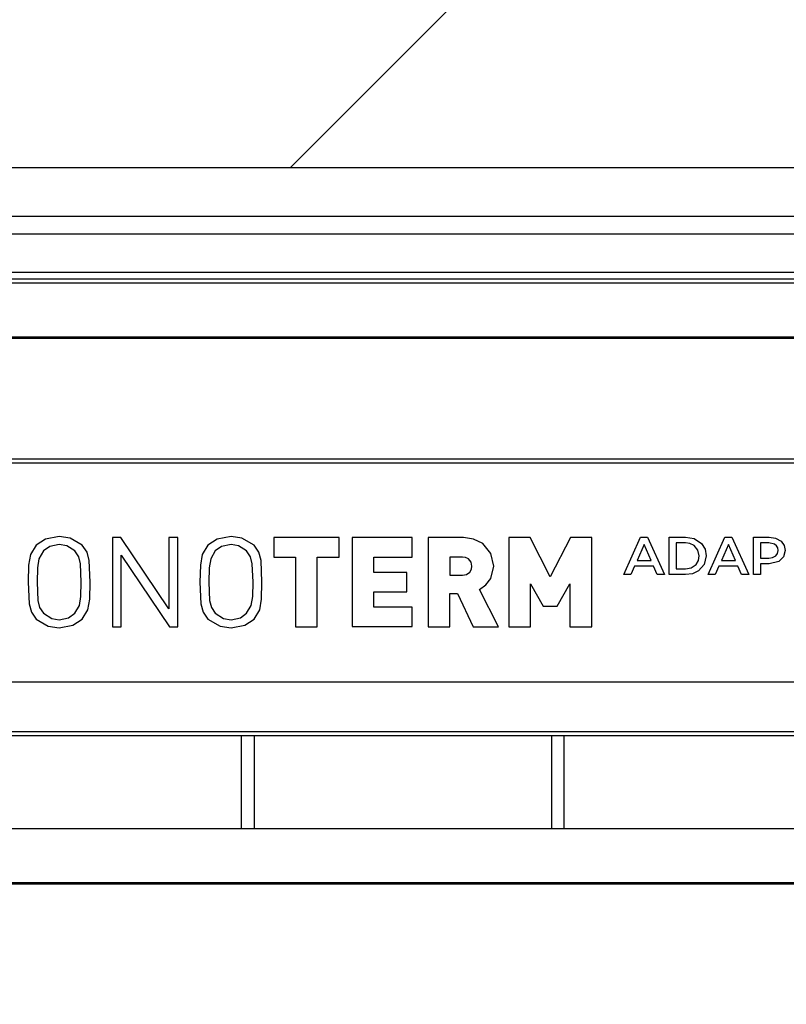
# Model space of a CAD drawing. Header units: millimetres. Extents: x 0 to 39025, y -31299 to 8400.
# Tile 285 of 373: x 6703 to 6826, y 7133 to 7292. Entities that reach past the tile are written whole.
import ezdxf

# ---------------------------------------------------------------- set-up
doc = ezdxf.new("R2010")
doc.units = ezdxf.units.MM
doc.layers.add('ODMIKI funkcionalni', color=253, linetype='Continuous')

# ---------------------------------------------------------------- blocks, each defined once
blk = doc.blocks.new('*U53')
at = {"lineweight": 25}
for points in [[(1148.95, 1255.58), (1148.95, 1255.58), (1.04, 1255.58), (1.04, 1255.58)], [(1148.95, 1255.58), (1148.95, 1255.58), (1.04, 1255.58), (1.04, 1255.58)], [(1.04, 1247.8), (1.04, 1247.8), (1148.95, 1247.8), (1148.95, 1247.8)], [(1145.5, 1244.89), (1145.5, 1244.89), (4.49, 1244.89), (4.49, 1244.89)], [(4.49, 1238.75), (4.49, 1238.75), (1145.5, 1238.75), (1145.5, 1238.75)], [(4.49, 1237.69), (4.49, 1237.69), (1145.5, 1237.69), (1145.5, 1237.69)], [(41.99, 1237.05), (41.99, 1237.05), (224.99, 1237.05), (224.99, 1237.05)], [(16.21, 1228.34), (16.21, 1228.34), (1133.33, 1228.34), (1133.33, 1228.34)], [(16.21, 1228.12), (16.21, 1228.12), (1133.33, 1228.12), (1133.33, 1228.12)], [(7.21, 1208.69), (7.21, 1208.69), (1142.79, 1208.69), (1142.79, 1208.69)], [(7.21, 1208.03), (7.21, 1208.03), (1142.79, 1208.03), (1142.79, 1208.03)], [(115.53, 1195.98), (115.53, 1195.98), (114.17, 1195.98), (114.17, 1195.98)], [(114.17, 1195.98), (114.17, 1195.98), (114.17, 1181.62), (114.17, 1181.62)], [(123.27, 1184.51), (123.27, 1184.51), (115.53, 1195.98), (115.53, 1195.98)], [(124.71, 1195.98), (124.71, 1195.98), (123.27, 1195.98), (123.27, 1195.98)], [(123.27, 1195.98), (123.27, 1195.98), (123.27, 1184.51), (123.27, 1184.51)], [(124.71, 1181.62), (124.71, 1181.62), (124.71, 1195.98), (124.71, 1195.98)], [(150.71, 1195.98), (150.71, 1195.98), (140.18, 1195.98), (140.18, 1195.98)], [(140.18, 1195.98), (140.18, 1195.98), (140.18, 1192.84), (140.18, 1192.84)], [(150.71, 1192.84), (150.71, 1192.84), (150.71, 1195.98), (150.71, 1195.98)], [(162.5, 1195.98), (162.5, 1195.98), (152.8, 1195.98), (152.8, 1195.98)], [(152.8, 1195.98), (152.8, 1195.98), (152.8, 1181.63), (152.8, 1181.63)], [(162.5, 1192.84), (162.5, 1192.84), (162.5, 1195.98), (162.5, 1195.98)], [(170.74, 1195.98), (170.74, 1195.98), (165.06, 1195.98), (165.06, 1195.98)], [(165.06, 1195.98), (165.06, 1195.98), (165.06, 1181.62), (165.06, 1181.62)], [(181.52, 1195.98), (181.52, 1195.98), (178.07, 1195.98), (178.07, 1195.98)], [(178.07, 1195.98), (178.07, 1195.98), (178.07, 1181.62), (178.07, 1181.62)], [(184.75, 1189.65), (184.75, 1189.65), (181.52, 1195.98), (181.52, 1195.98)], [(187.98, 1195.98), (187.98, 1195.98), (184.75, 1189.65), (184.75, 1189.65)], [(191.42, 1195.98), (191.42, 1195.98), (187.98, 1195.98), (187.98, 1195.98)], [(191.42, 1181.62), (191.42, 1181.62), (191.42, 1195.98), (191.42, 1195.98)], [(196.58, 1190.01), (196.58, 1190.01), (199.31, 1196.03), (199.31, 1196.03)], [(199.31, 1196.03), (199.31, 1196.03), (200.41, 1196.03), (200.41, 1196.03)], [(200.41, 1196.03), (200.41, 1196.03), (203.14, 1190.01), (203.14, 1190.01)], [(203.92, 1196.03), (203.92, 1196.03), (206.56, 1196.03), (206.56, 1196.03)], [(203.92, 1190.01), (203.92, 1190.01), (203.92, 1196.03), (203.92, 1196.03)], [(205.04, 1195.12), (205.04, 1195.12), (205.04, 1190.92), (205.04, 1190.92)], [(206.51, 1195.12), (206.51, 1195.12), (205.04, 1195.12), (205.04, 1195.12)], [(210.19, 1190.01), (210.19, 1190.01), (212.9, 1196.03), (212.9, 1196.03)], [(212.9, 1196.03), (212.9, 1196.03), (214.01, 1196.03), (214.01, 1196.03)], [(214.01, 1196.03), (214.01, 1196.03), (216.74, 1190.01), (216.74, 1190.01)], [(217.52, 1190.01), (217.52, 1190.01), (217.52, 1196.03), (217.52, 1196.03)], [(217.52, 1196.03), (217.52, 1196.03), (220.01, 1196.03), (220.01, 1196.03)], [(218.64, 1195.12), (218.64, 1195.12), (218.64, 1192.69), (218.64, 1192.69)], [(219.96, 1195.12), (219.96, 1195.12), (218.64, 1195.12), (218.64, 1195.12)], [(199.85, 1194.89), (199.85, 1194.89), (198.72, 1192.29), (198.72, 1192.29)], [(200.99, 1192.29), (200.99, 1192.29), (199.85, 1194.89), (199.85, 1194.89)], [(213.44, 1194.89), (213.44, 1194.89), (212.32, 1192.29), (212.32, 1192.29)], [(214.59, 1192.29), (214.59, 1192.29), (213.44, 1194.89), (213.44, 1194.89)], [(115.61, 1181.62), (115.61, 1181.62), (115.61, 1193.14), (115.61, 1193.14)], [(115.61, 1193.14), (115.61, 1193.14), (123.35, 1181.62), (123.35, 1181.62)], [(140.18, 1192.84), (140.18, 1192.84), (143.69, 1192.84), (143.69, 1192.84)], [(143.69, 1192.84), (143.69, 1192.84), (143.69, 1181.62), (143.69, 1181.62)], [(147.2, 1181.62), (147.2, 1181.62), (147.2, 1192.84), (147.2, 1192.84)], [(147.2, 1192.84), (147.2, 1192.84), (150.71, 1192.84), (150.71, 1192.84)], [(156.31, 1190.37), (156.31, 1190.37), (156.31, 1192.84), (156.31, 1192.84)], [(156.31, 1192.84), (156.31, 1192.84), (162.5, 1192.84), (162.5, 1192.84)], [(168.57, 1192.84), (168.57, 1192.84), (168.57, 1189.93), (168.57, 1189.93)], [(170.58, 1192.84), (170.58, 1192.84), (168.57, 1192.84), (168.57, 1192.84)], [(198.72, 1192.29), (198.72, 1192.29), (200.99, 1192.29), (200.99, 1192.29)], [(212.32, 1192.29), (212.32, 1192.29), (214.59, 1192.29), (214.59, 1192.29)], [(218.64, 1192.69), (218.64, 1192.69), (219.96, 1192.69), (219.96, 1192.69)], [(161.6, 1190.37), (161.6, 1190.37), (156.31, 1190.37), (156.31, 1190.37)], [(161.6, 1187.23), (161.6, 1187.23), (161.6, 1190.37), (161.6, 1190.37)], [(172.12, 1191.38), (172.12, 1191.38), (172.12, 1191.37), (172.12, 1191.37)], [(198.34, 1191.37), (198.34, 1191.37), (197.74, 1190.01), (197.74, 1190.01)], [(201.36, 1191.37), (201.36, 1191.37), (198.34, 1191.37), (198.34, 1191.37)], [(201.97, 1190.01), (201.97, 1190.01), (201.36, 1191.37), (201.36, 1191.37)], [(205.04, 1190.92), (205.04, 1190.92), (206.51, 1190.92), (206.51, 1190.92)], [(211.93, 1191.37), (211.93, 1191.37), (211.34, 1190.01), (211.34, 1190.01)], [(214.96, 1191.37), (214.96, 1191.37), (211.93, 1191.37), (211.93, 1191.37)], [(215.57, 1190.01), (215.57, 1190.01), (214.96, 1191.37), (214.96, 1191.37)], [(218.64, 1191.77), (218.64, 1191.77), (218.64, 1190.01), (218.64, 1190.01)], [(220.01, 1191.77), (220.01, 1191.77), (218.64, 1191.77), (218.64, 1191.77)], [(109.15, 1188.81), (109.15, 1188.81), (109.15, 1188.8), (109.15, 1188.8)], [(110.59, 1188.8), (110.59, 1188.8), (110.6, 1188.81), (110.6, 1188.81)], [(136.84, 1188.81), (136.84, 1188.81), (136.84, 1188.8), (136.84, 1188.8)], [(138.27, 1188.8), (138.27, 1188.8), (138.28, 1188.81), (138.28, 1188.81)], [(168.57, 1189.93), (168.57, 1189.93), (170.58, 1189.93), (170.58, 1189.93)], [(197.74, 1190.01), (197.74, 1190.01), (196.58, 1190.01), (196.58, 1190.01)], [(203.14, 1190.01), (203.14, 1190.01), (201.97, 1190.01), (201.97, 1190.01)], [(206.56, 1190.01), (206.56, 1190.01), (203.92, 1190.01), (203.92, 1190.01)], [(211.34, 1190.01), (211.34, 1190.01), (210.19, 1190.01), (210.19, 1190.01)], [(216.74, 1190.01), (216.74, 1190.01), (215.57, 1190.01), (215.57, 1190.01)], [(218.64, 1190.01), (218.64, 1190.01), (217.52, 1190.01), (217.52, 1190.01)], [(156.31, 1184.77), (156.31, 1184.77), (156.31, 1187.23), (156.31, 1187.23)], [(156.31, 1187.23), (156.31, 1187.23), (161.6, 1187.23), (161.6, 1187.23)], [(176.4, 1181.62), (176.4, 1181.62), (173.31, 1187.62), (173.31, 1187.62)], [(181.57, 1181.62), (181.57, 1181.62), (181.57, 1188.5), (181.57, 1188.5)], [(181.57, 1188.5), (181.57, 1188.5), (183.61, 1184.95), (183.61, 1184.95)], [(185.88, 1184.95), (185.88, 1184.95), (187.92, 1188.5), (187.92, 1188.5)], [(187.92, 1188.5), (187.92, 1188.5), (187.92, 1181.62), (187.92, 1181.62)], [(168.57, 1181.62), (168.57, 1181.62), (168.57, 1186.98), (168.57, 1186.98)], [(168.57, 1186.98), (168.57, 1186.98), (169.77, 1186.98), (169.77, 1186.98)], [(169.77, 1186.98), (169.77, 1186.98), (172.32, 1181.62), (172.32, 1181.62)], [(162.5, 1184.77), (162.5, 1184.77), (156.31, 1184.77), (156.31, 1184.77)], [(162.5, 1181.63), (162.5, 1181.63), (162.5, 1184.77), (162.5, 1184.77)], [(183.61, 1184.95), (183.61, 1184.95), (185.88, 1184.95), (185.88, 1184.95)], [(114.17, 1181.62), (114.17, 1181.62), (115.61, 1181.62), (115.61, 1181.62)], [(123.35, 1181.62), (123.35, 1181.62), (124.71, 1181.62), (124.71, 1181.62)], [(143.69, 1181.62), (143.69, 1181.62), (147.2, 1181.62), (147.2, 1181.62)], [(152.8, 1181.63), (152.8, 1181.63), (162.5, 1181.63), (162.5, 1181.63)], [(165.06, 1181.62), (165.06, 1181.62), (168.57, 1181.62), (168.57, 1181.62)], [(172.32, 1181.62), (172.32, 1181.62), (176.4, 1181.62), (176.4, 1181.62)], [(178.07, 1181.62), (178.07, 1181.62), (181.57, 1181.62), (181.57, 1181.62)], [(187.92, 1181.62), (187.92, 1181.62), (191.42, 1181.62), (191.42, 1181.62)], [(238.76, 1172.67), (238.76, 1172.67), (64.16, 1172.67), (64.16, 1172.67)], [(7.21, 1164.72), (7.21, 1164.72), (1142.79, 1164.72), (1142.79, 1164.72)], [(7.21, 1164.06), (7.21, 1164.06), (1142.79, 1164.06), (1142.79, 1164.06)], [(135, 1149.1), (135, 1149.1), (135, 1164.06), (135, 1164.06)], [(137, 1164.06), (137, 1164.06), (137, 1149.1), (137, 1149.1)], [(185, 1149.1), (185, 1149.1), (185, 1164.06), (185, 1164.06)], [(187, 1149.1), (187, 1149.1), (187, 1164.06), (187, 1164.06)], [(41.99, 1149.1), (41.99, 1149.1), (224.99, 1149.1), (224.99, 1149.1)], [(16.21, 1140.39), (16.21, 1140.39), (1133.33, 1140.39), (1133.33, 1140.39)], [(16.21, 1140.17), (16.21, 1140.17), (1133.33, 1140.17), (1133.33, 1140.17)]]:
    blk.add_open_spline(points, degree=3, dxfattribs=at)
for points, knots in [([(105.6, 1196.17), (105.6, 1196.17), (103.37, 1195.74), (103.37, 1195.74), (103.37, 1195.74), (101.88, 1194.76), (101.88, 1194.76)], [0, 0, 0, 0, 1, 1, 1, 2, 2, 2, 2]), ([(109.32, 1194.76), (109.32, 1194.76), (107.36, 1195.91), (107.36, 1195.91), (107.36, 1195.91), (105.6, 1196.17), (105.6, 1196.17)], [0, 0, 0, 0, 1, 1, 1, 2, 2, 2, 2]), ([(133.29, 1196.17), (133.29, 1196.17), (131.06, 1195.74), (131.06, 1195.74), (131.06, 1195.74), (129.56, 1194.76), (129.56, 1194.76)], [0, 0, 0, 0, 1, 1, 1, 2, 2, 2, 2]), ([(137, 1194.76), (137, 1194.76), (135.05, 1195.91), (135.05, 1195.91), (135.05, 1195.91), (133.29, 1196.17), (133.29, 1196.17)], [0, 0, 0, 0, 1, 1, 1, 2, 2, 2, 2]), ([(175.63, 1191.37), (175.63, 1191.37), (175.17, 1193.42), (175.17, 1193.42), (175.17, 1193.42), (173.85, 1195.04), (173.85, 1195.04), (173.85, 1195.04), (172.37, 1195.75), (172.37, 1195.75), (172.37, 1195.75), (170.74, 1195.98), (170.74, 1195.98)], [0, 0, 0, 0, 1, 1, 1, 2, 2, 2, 3, 3, 3, 4, 4, 4, 4]), ([(208.73, 1193.02), (208.73, 1193.02), (208.54, 1193.96), (208.54, 1193.96), (208.54, 1193.96), (207.94, 1194.7), (207.94, 1194.7), (207.94, 1194.7), (207.26, 1195.03), (207.26, 1195.03), (207.26, 1195.03), (206.51, 1195.12), (206.51, 1195.12)], [0, 0, 0, 0, 1, 1, 1, 2, 2, 2, 3, 3, 3, 4, 4, 4, 4]), ([(206.56, 1196.03), (206.56, 1196.03), (207.94, 1195.81), (207.94, 1195.81), (207.94, 1195.81), (209.11, 1195.05), (209.11, 1195.05), (209.11, 1195.05), (209.68, 1194.11), (209.68, 1194.11), (209.68, 1194.11), (209.86, 1193.02), (209.86, 1193.02)], [0, 0, 0, 0, 1, 1, 1, 2, 2, 2, 3, 3, 3, 4, 4, 4, 4]), ([(221.45, 1193.91), (221.45, 1193.91), (221.4, 1194.31), (221.4, 1194.31), (221.4, 1194.31), (221.21, 1194.67), (221.21, 1194.67), (221.21, 1194.67), (220.89, 1194.93), (220.89, 1194.93), (220.89, 1194.93), (219.96, 1195.12), (219.96, 1195.12)], [0, 0, 0, 0, 1, 1, 1, 2, 2, 2, 3, 3, 3, 4, 4, 4, 4]), ([(220.01, 1196.03), (220.01, 1196.03), (221.05, 1195.9), (221.05, 1195.9), (221.05, 1195.9), (221.97, 1195.4), (221.97, 1195.4), (221.97, 1195.4), (222.43, 1194.72), (222.43, 1194.72), (222.43, 1194.72), (222.58, 1193.91), (222.58, 1193.91)], [0, 0, 0, 0, 1, 1, 1, 2, 2, 2, 3, 3, 3, 4, 4, 4, 4]), ([(101.88, 1194.76), (101.88, 1194.76), (100.96, 1193.27), (100.96, 1193.27), (100.96, 1193.27), (100.66, 1191.56), (100.66, 1191.56), (100.66, 1191.56), (100.6, 1188.8), (100.6, 1188.8)], [0, 0, 0, 0, 1, 1, 1, 2, 2, 2, 3, 3, 3, 3]), ([(103.07, 1193.83), (103.07, 1193.83), (102.32, 1192.58), (102.32, 1192.58), (102.32, 1192.58), (102.09, 1191.12), (102.09, 1191.12), (102.09, 1191.12), (102.04, 1188.8), (102.04, 1188.8)], [0, 0, 0, 0, 1, 1, 1, 2, 2, 2, 3, 3, 3, 3]), ([(105.6, 1194.88), (105.6, 1194.88), (104.08, 1194.54), (104.08, 1194.54), (104.08, 1194.54), (103.07, 1193.83), (103.07, 1193.83)], [0, 0, 0, 0, 1, 1, 1, 2, 2, 2, 2]), ([(108.12, 1193.83), (108.12, 1193.83), (106.81, 1194.67), (106.81, 1194.67), (106.81, 1194.67), (105.6, 1194.88), (105.6, 1194.88)], [0, 0, 0, 0, 1, 1, 1, 2, 2, 2, 2]), ([(109.15, 1188.8), (109.15, 1188.8), (109.04, 1191.75), (109.04, 1191.75), (109.04, 1191.75), (108.76, 1192.88), (108.76, 1192.88), (108.76, 1192.88), (108.12, 1193.83), (108.12, 1193.83)], [0, 0, 0, 0, 1, 1, 1, 2, 2, 2, 3, 3, 3, 3]), ([(110.6, 1188.81), (110.6, 1188.81), (110.45, 1192.3), (110.45, 1192.3), (110.45, 1192.3), (110.08, 1193.62), (110.08, 1193.62), (110.08, 1193.62), (109.32, 1194.76), (109.32, 1194.76)], [0, 0, 0, 0, 1, 1, 1, 2, 2, 2, 3, 3, 3, 3]), ([(129.56, 1194.76), (129.56, 1194.76), (128.66, 1193.27), (128.66, 1193.27), (128.66, 1193.27), (128.35, 1191.56), (128.35, 1191.56), (128.35, 1191.56), (128.29, 1188.8), (128.29, 1188.8)], [0, 0, 0, 0, 1, 1, 1, 2, 2, 2, 3, 3, 3, 3]), ([(130.76, 1193.83), (130.76, 1193.83), (130.01, 1192.58), (130.01, 1192.58), (130.01, 1192.58), (129.79, 1191.12), (129.79, 1191.12), (129.79, 1191.12), (129.73, 1188.8), (129.73, 1188.8)], [0, 0, 0, 0, 1, 1, 1, 2, 2, 2, 3, 3, 3, 3]), ([(133.29, 1194.88), (133.29, 1194.88), (131.76, 1194.54), (131.76, 1194.54), (131.76, 1194.54), (130.76, 1193.83), (130.76, 1193.83)], [0, 0, 0, 0, 1, 1, 1, 2, 2, 2, 2]), ([(135.81, 1193.83), (135.81, 1193.83), (134.49, 1194.67), (134.49, 1194.67), (134.49, 1194.67), (133.29, 1194.88), (133.29, 1194.88)], [0, 0, 0, 0, 1, 1, 1, 2, 2, 2, 2]), ([(136.84, 1188.8), (136.84, 1188.8), (136.72, 1191.75), (136.72, 1191.75), (136.72, 1191.75), (136.45, 1192.88), (136.45, 1192.88), (136.45, 1192.88), (135.81, 1193.83), (135.81, 1193.83)], [0, 0, 0, 0, 1, 1, 1, 2, 2, 2, 3, 3, 3, 3]), ([(138.28, 1188.81), (138.28, 1188.81), (138.14, 1192.3), (138.14, 1192.3), (138.14, 1192.3), (137.77, 1193.62), (137.77, 1193.62), (137.77, 1193.62), (137, 1194.76), (137, 1194.76)], [0, 0, 0, 0, 1, 1, 1, 2, 2, 2, 3, 3, 3, 3]), ([(219.96, 1192.69), (219.96, 1192.69), (220.56, 1192.76), (220.56, 1192.76), (220.56, 1192.76), (221.1, 1193.03), (221.1, 1193.03), (221.1, 1193.03), (221.37, 1193.43), (221.37, 1193.43), (221.37, 1193.43), (221.45, 1193.91), (221.45, 1193.91)], [0, 0, 0, 0, 1, 1, 1, 2, 2, 2, 3, 3, 3, 4, 4, 4, 4]), ([(222.58, 1193.91), (222.58, 1193.91), (222.33, 1192.88), (222.33, 1192.88), (222.33, 1192.88), (221.6, 1192.15), (221.6, 1192.15), (221.6, 1192.15), (220.01, 1191.77), (220.01, 1191.77)], [0, 0, 0, 0, 1, 1, 1, 2, 2, 2, 3, 3, 3, 3]), ([(172.12, 1191.37), (172.12, 1191.37), (171.97, 1192.02), (171.97, 1192.02), (171.97, 1192.02), (171.56, 1192.53), (171.56, 1192.53), (171.56, 1192.53), (171.09, 1192.76), (171.09, 1192.76), (171.09, 1192.76), (170.58, 1192.84), (170.58, 1192.84)], [0, 0, 0, 0, 1, 1, 1, 2, 2, 2, 3, 3, 3, 4, 4, 4, 4]), ([(206.51, 1190.92), (206.51, 1190.92), (207.45, 1191.08), (207.45, 1191.08), (207.45, 1191.08), (208.24, 1191.62), (208.24, 1191.62), (208.24, 1191.62), (208.62, 1192.27), (208.62, 1192.27), (208.62, 1192.27), (208.73, 1193.02), (208.73, 1193.02)], [0, 0, 0, 0, 1, 1, 1, 2, 2, 2, 3, 3, 3, 4, 4, 4, 4]), ([(209.86, 1193.02), (209.86, 1193.02), (209.56, 1191.65), (209.56, 1191.65), (209.56, 1191.65), (208.65, 1190.6), (208.65, 1190.6), (208.65, 1190.6), (207.65, 1190.14), (207.65, 1190.14), (207.65, 1190.14), (206.56, 1190.01), (206.56, 1190.01)], [0, 0, 0, 0, 1, 1, 1, 2, 2, 2, 3, 3, 3, 4, 4, 4, 4]), ([(170.58, 1189.93), (170.58, 1189.93), (171.22, 1190.04), (171.22, 1190.04), (171.22, 1190.04), (171.76, 1190.42), (171.76, 1190.42), (171.76, 1190.42), (172.03, 1190.87), (172.03, 1190.87), (172.03, 1190.87), (172.12, 1191.38), (172.12, 1191.38)], [0, 0, 0, 0, 1, 1, 1, 2, 2, 2, 3, 3, 3, 4, 4, 4, 4]), ([(173.31, 1187.62), (173.31, 1187.62), (174.36, 1188.37), (174.36, 1188.37), (174.36, 1188.37), (175.15, 1189.4), (175.15, 1189.4), (175.15, 1189.4), (175.63, 1191.37), (175.63, 1191.37)], [0, 0, 0, 0, 1, 1, 1, 2, 2, 2, 3, 3, 3, 3]), ([(100.6, 1188.8), (100.6, 1188.8), (100.74, 1185.3), (100.74, 1185.3), (100.74, 1185.3), (101.11, 1183.98), (101.11, 1183.98), (101.11, 1183.98), (101.88, 1182.84), (101.88, 1182.84)], [0, 0, 0, 0, 1, 1, 1, 2, 2, 2, 3, 3, 3, 3]), ([(102.04, 1188.8), (102.04, 1188.8), (102.16, 1185.86), (102.16, 1185.86), (102.16, 1185.86), (102.43, 1184.73), (102.43, 1184.73), (102.43, 1184.73), (103.07, 1183.78), (103.07, 1183.78)], [0, 0, 0, 0, 1, 1, 1, 2, 2, 2, 3, 3, 3, 3]), ([(108.12, 1183.78), (108.12, 1183.78), (108.87, 1185.03), (108.87, 1185.03), (108.87, 1185.03), (109.09, 1186.49), (109.09, 1186.49), (109.09, 1186.49), (109.15, 1188.81), (109.15, 1188.81)], [0, 0, 0, 0, 1, 1, 1, 2, 2, 2, 3, 3, 3, 3]), ([(109.32, 1182.84), (109.32, 1182.84), (110.22, 1184.33), (110.22, 1184.33), (110.22, 1184.33), (110.53, 1186.05), (110.53, 1186.05), (110.53, 1186.05), (110.59, 1188.8), (110.59, 1188.8)], [0, 0, 0, 0, 1, 1, 1, 2, 2, 2, 3, 3, 3, 3]), ([(128.29, 1188.8), (128.29, 1188.8), (128.43, 1185.3), (128.43, 1185.3), (128.43, 1185.3), (128.8, 1183.98), (128.8, 1183.98), (128.8, 1183.98), (129.56, 1182.84), (129.56, 1182.84)], [0, 0, 0, 0, 1, 1, 1, 2, 2, 2, 3, 3, 3, 3]), ([(129.73, 1188.8), (129.73, 1188.8), (129.84, 1185.86), (129.84, 1185.86), (129.84, 1185.86), (130.12, 1184.73), (130.12, 1184.73), (130.12, 1184.73), (130.76, 1183.78), (130.76, 1183.78)], [0, 0, 0, 0, 1, 1, 1, 2, 2, 2, 3, 3, 3, 3]), ([(135.81, 1183.78), (135.81, 1183.78), (136.55, 1185.03), (136.55, 1185.03), (136.55, 1185.03), (136.78, 1186.49), (136.78, 1186.49), (136.78, 1186.49), (136.84, 1188.81), (136.84, 1188.81)], [0, 0, 0, 0, 1, 1, 1, 2, 2, 2, 3, 3, 3, 3]), ([(137, 1182.84), (137, 1182.84), (137.91, 1184.33), (137.91, 1184.33), (137.91, 1184.33), (138.22, 1186.05), (138.22, 1186.05), (138.22, 1186.05), (138.27, 1188.8), (138.27, 1188.8)], [0, 0, 0, 0, 1, 1, 1, 2, 2, 2, 3, 3, 3, 3]), ([(101.88, 1182.84), (101.88, 1182.84), (103.83, 1181.7), (103.83, 1181.7), (103.83, 1181.7), (105.6, 1181.44), (105.6, 1181.44)], [0, 0, 0, 0, 1, 1, 1, 2, 2, 2, 2]), ([(103.07, 1183.78), (103.07, 1183.78), (104.39, 1182.93), (104.39, 1182.93), (104.39, 1182.93), (105.6, 1182.72), (105.6, 1182.72)], [0, 0, 0, 0, 1, 1, 1, 2, 2, 2, 2]), ([(105.6, 1182.72), (105.6, 1182.72), (107.12, 1183.06), (107.12, 1183.06), (107.12, 1183.06), (108.12, 1183.78), (108.12, 1183.78)], [0, 0, 0, 0, 1, 1, 1, 2, 2, 2, 2]), ([(105.6, 1181.44), (105.6, 1181.44), (107.82, 1181.87), (107.82, 1181.87), (107.82, 1181.87), (109.32, 1182.84), (109.32, 1182.84)], [0, 0, 0, 0, 1, 1, 1, 2, 2, 2, 2]), ([(129.56, 1182.84), (129.56, 1182.84), (131.52, 1181.7), (131.52, 1181.7), (131.52, 1181.7), (133.29, 1181.44), (133.29, 1181.44)], [0, 0, 0, 0, 1, 1, 1, 2, 2, 2, 2]), ([(130.76, 1183.78), (130.76, 1183.78), (132.07, 1182.93), (132.07, 1182.93), (132.07, 1182.93), (133.29, 1182.72), (133.29, 1182.72)], [0, 0, 0, 0, 1, 1, 1, 2, 2, 2, 2]), ([(133.29, 1182.72), (133.29, 1182.72), (134.8, 1183.06), (134.8, 1183.06), (134.8, 1183.06), (135.81, 1183.78), (135.81, 1183.78)], [0, 0, 0, 0, 1, 1, 1, 2, 2, 2, 2]), ([(133.29, 1181.44), (133.29, 1181.44), (135.51, 1181.87), (135.51, 1181.87), (135.51, 1181.87), (137, 1182.84), (137, 1182.84)], [0, 0, 0, 0, 1, 1, 1, 2, 2, 2, 2])]:
    blk.add_open_spline(points, degree=3, knots=knots, dxfattribs=at)

msp = doc.modelspace()

# ---------------------------------------------------------------- hatches: boundary and pattern name
at = {"layer": 'ODMIKI funkcionalni'}
h = msp.add_hatch(dxfattribs=at)
h.set_pattern_fill('ANSI31', color=256, scale=25)
h.set_pattern_definition([(45, (0, -3070.55), (-56.1266, 56.1266), [])])
h.paths.add_polyline_path([(7753.64, 6012.43), (7753.64, 7268), (6603.64, 7268), (6603.64, 6012.43), (6003.64, 6012.43), (6003.64, 7768), (8053.64, 7768), (8053.64, 6012.43)])

# ---------------------------------------------------------------- linework, layer by layer
msp.add_lwpolyline([(7753.64, 6012.43), (7753.64, 7268), (6603.64, 7268), (6603.64, 6012.43), (6003.64, 6012.43), (6003.64, 7768), (8053.64, 7768), (8053.64, 6012.43)], close=True, dxfattribs=at)

# ---------------------------------------------------------------- block references
at = {"color": 1}
msp.add_blockref('*U53', (6603.64, 6012.43), dxfattribs=at)

doc.saveas('drawing.dxf')
